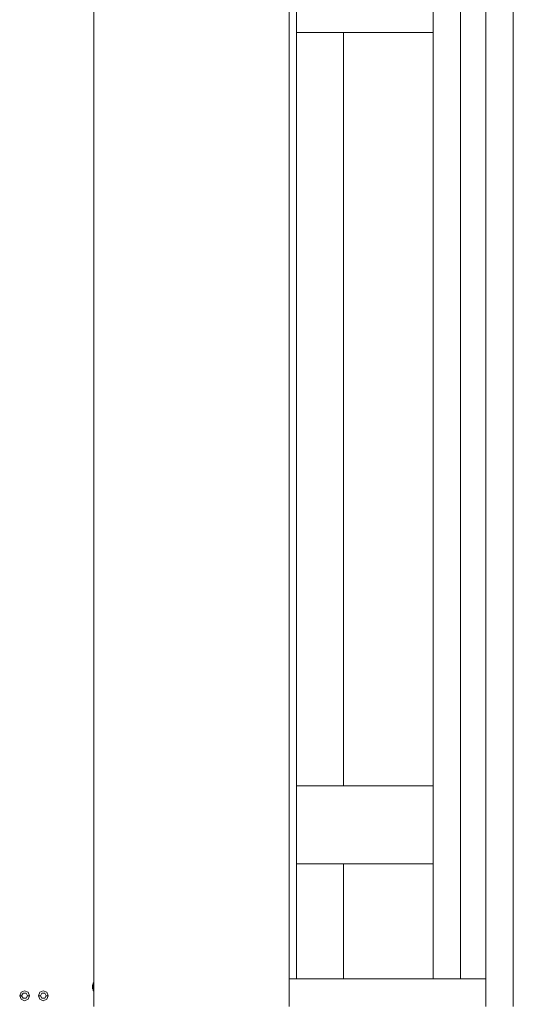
# Model space of a CAD drawing. Header units: millimetres. Extents: x -261 to 187, y -214 to 106.
# Tile 653 of 656: x -212.76 to -211.5, y 8.39 to 10.92. Entities that reach past the tile are written whole.
import ezdxf

# ---------------------------------------------------------------- set-up
doc = ezdxf.new("R2010")
doc.units = ezdxf.units.MM
doc.header["$LTSCALE"] = 0.005
doc.header["$MEASUREMENT"] = 0
for name, color, linetype, lineweight in [('IFC-Elemento construtivo genérico-Contorno', 9, 'Continuous', 5), ('IFC-Laje-Contorno', 9, 'Continuous', 5), ('IFC-Parede padrão-Contorno', 9, 'Continuous', 5), ('IFC-Parede-Contorno', 9, 'Continuous', 5), ('IFC-Pilar-Contorno', 9, 'Continuous', 5), ('IFC-Viga-Contorno', 9, 'Continuous', 5)]:
    doc.layers.add(name, color=color, linetype=linetype, lineweight=lineweight)

msp = doc.modelspace()

# ---------------------------------------------------------------- linework, layer by layer
at = {"layer": 'IFC-Elemento construtivo genérico-Contorno', "lineweight": 5}
for p, q in [((-212.5749, 8.4379), (-212.5744, 8.4379)), ((-212.5749, 8.4376), (-212.5749, 8.4379)), ((-212.5744, 8.4399), (-212.5734, 8.4399)), ((-212.5744, 8.4299), (-212.5744, 8.4399)), ((-212.5734, 8.445), (-212.5721, 8.445)), ((-212.5734, 8.4382), (-212.5734, 8.445)), ((-212.5734, 8.4299), (-212.5734, 8.4399)), ((-212.5734, 8.4249), (-212.5734, 8.4382)), ((-212.5721, 8.445), (-212.5714, 8.445)), ((-212.7616, 8.4119), (-212.758, 8.4208)), ((-212.758, 8.4208), (-212.7491, 8.4244)), ((-212.7566, 8.4119), (-212.7529, 8.4184)), ((-212.7529, 8.4184), (-212.7453, 8.4184)), ((-212.7491, 8.4244), (-212.7402, 8.4208)), ((-212.7453, 8.4184), (-212.7416, 8.4119)), ((-212.7402, 8.4208), (-212.7366, 8.4119)), ((-212.7135, 8.4119), (-212.7099, 8.4208)), ((-212.7099, 8.4208), (-212.701, 8.4244)), ((-212.7085, 8.4119), (-212.7048, 8.4184)), ((-212.7048, 8.4184), (-212.6973, 8.4184)), ((-212.701, 8.4244), (-212.6922, 8.4208)), ((-212.6973, 8.4184), (-212.6935, 8.4119)), ((-212.6922, 8.4208), (-212.6885, 8.4119)), ((-212.5749, 8.4367), (-212.5749, 8.4376)), ((-212.5749, 8.4356), (-212.5749, 8.4367)), ((-212.5749, 8.4343), (-212.5749, 8.4356)), ((-212.5749, 8.4332), (-212.5749, 8.4343)), ((-212.5749, 8.4323), (-212.5749, 8.4332)), ((-212.5749, 8.4319), (-212.5749, 8.4323)), ((-212.5749, 8.4319), (-212.5744, 8.4319)), ((-212.5744, 8.4299), (-212.5734, 8.4299)), ((-212.5734, 8.4249), (-212.5727, 8.4249)), ((-212.5727, 8.4249), (-212.5714, 8.4249)), ((-212.7616, 8.4119), (-212.7566, 8.4119)), ((-212.7616, 8.4119), (-212.758, 8.4031)), ((-212.758, 8.4031), (-212.7491, 8.3994)), ((-212.7566, 8.4119), (-212.7529, 8.4054)), ((-212.7529, 8.4054), (-212.7453, 8.4054)), ((-212.7491, 8.3994), (-212.7402, 8.4031)), ((-212.7453, 8.4054), (-212.7416, 8.4119)), ((-212.7416, 8.4119), (-212.7366, 8.4119)), ((-212.7402, 8.4031), (-212.7366, 8.4119)), ((-212.7135, 8.4119), (-212.7085, 8.4119)), ((-212.7135, 8.4119), (-212.7099, 8.4031)), ((-212.7099, 8.4031), (-212.701, 8.3994)), ((-212.7085, 8.4119), (-212.7048, 8.4054)), ((-212.7048, 8.4054), (-212.6973, 8.4054)), ((-212.701, 8.3994), (-212.6922, 8.4031)), ((-212.6973, 8.4054), (-212.6935, 8.4119)), ((-212.6935, 8.4119), (-212.6885, 8.4119)), ((-212.6922, 8.4031), (-212.6885, 8.4119))]:
    msp.add_line(p, q, dxfattribs=at)
at = {"layer": 'IFC-Laje-Contorno', "lineweight": 5}
for p, q in [((-212.0704, 9.2749), (-212.0704, 13.1529)), ((-211.7005, 8.9507), (-211.7005, 13.1529)), ((-211.6304, 8.455), (-211.6304, 13.1529)), ((-211.7005, 8.455), (-211.7005, 8.9413)), ((-212.0704, 8.455), (-211.9087, 8.455))]:
    msp.add_line(p, q, dxfattribs=at)
at = {"layer": 'IFC-Parede padrão-Contorno', "lineweight": 5}
for p, q in [((-211.5653, 10.4747), (-211.5653, 13.2231)), ((-211.4951, 10.4747), (-211.4951, 13.2231)), ((-211.5653, 8.3848), (-211.5653, 10.4747)), ((-211.4951, 8.3848), (-211.4951, 10.4747)), ((-212.0704, 8.455), (-211.9189, 8.455)), ((-211.9189, 8.455), (-211.5653, 8.455))]:
    msp.add_line(p, q, dxfattribs=at)
at = {"layer": 'IFC-Parede-Contorno', "lineweight": 5}
for p, q in [((-212.5714, 10.4257), (-212.5714, 11.4162)), ((-212.0704, 10.4257), (-212.0704, 11.4162)), ((-212.5714, 8.3848), (-212.5714, 10.4257)), ((-212.0704, 8.3848), (-212.0704, 10.4257))]:
    msp.add_line(p, q, dxfattribs=at)
at = {"layer": 'IFC-Pilar-Contorno', "lineweight": 5}
for p, q in [((-211.7005, 10.8836), (-211.7005, 11.0123)), ((-212.0512, 10.893), (-212.0512, 10.9552)), ((-212.0512, 10.8836), (-212.0512, 10.893)), ((-212.0512, 10.8836), (-211.8258, 10.8836)), ((-211.8258, 10.8836), (-211.717, 10.8836)), ((-211.717, 10.8836), (-211.7005, 10.8836)), ((-212.0512, 8.9507), (-211.9423, 8.9507)), ((-212.0512, 8.8219), (-212.0512, 8.9507)), ((-211.9423, 8.9507), (-211.9258, 8.9507)), ((-211.9258, 8.9507), (-211.7005, 8.9507)), ((-211.7005, 8.9413), (-211.7005, 8.9507)), ((-211.7005, 8.8791), (-211.7005, 8.9413)), ((-211.7005, 8.7503), (-211.7005, 8.8791)), ((-212.0512, 8.7597), (-212.0512, 8.8219)), ((-212.0512, 8.7503), (-212.0512, 8.7597)), ((-212.0512, 8.7503), (-211.8258, 8.7503)), ((-211.8258, 8.7503), (-211.717, 8.7503)), ((-211.717, 8.7503), (-211.7005, 8.7503))]:
    msp.add_line(p, q, dxfattribs=at)
at = {"layer": 'IFC-Viga-Contorno', "lineweight": 5}
for p, q in [((-212.0512, 8.9507), (-212.0512, 10.8836)), ((-211.931, 8.9507), (-211.931, 10.8836)), ((-212.0512, 8.9507), (-211.931, 8.9507)), ((-212.0512, 8.455), (-212.0512, 8.7503)), ((-211.931, 8.455), (-211.931, 8.7503))]:
    msp.add_line(p, q, dxfattribs=at)

doc.saveas('drawing.dxf')
